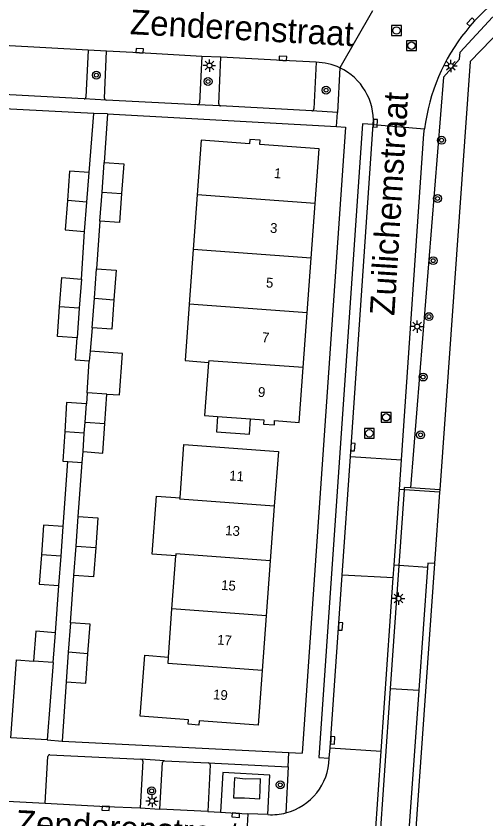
# Model space of a CAD drawing. Extents: x 125000 to 129004, y 397500 to 399008.
# Drawn here: x 127427.6 to 127475.2, y 397961.9 to 398043.3 of the extents above; entities that cross this region are included whole.
import ezdxf

# ---------------------------------------------------------------- set-up
doc = ezdxf.new("R2010")
doc.units = 0
for name, color, linetype in [('gg-afsc-damwand', 7, 'Continuous'), ('gg-afsc-erfafscheiding', 7, 'Continuous'), ('gg-afsc-faunaraster', 7, 'Continuous'), ('gg-afsc-hekwerk', 7, 'Continuous'), ('gg-anno-huisnummerreeks BGT', 7, 'Continuous'), ('gg-anno-openbare ruimte label', 7, 'Continuous'), ('gg-bbg-bijgebouw', 7, 'Continuous'), ('gg-bbg-hoofdgebouw', 7, 'Continuous'), ('gg-bbg-lage trafo', 7, 'Continuous'), ('gg-bbg-luifel en loopbrug', 7, 'Continuous'), ('gg-bbg-tussenscheiding', 7, 'Continuous'), ('gg-knt-bovenkant onderkant talud', 7, 'Continuous'), ('gg-knt-verharding', 7, 'Continuous'), ('gg-knt-verharding nz', 7, 'Continuous'), ('gg-kwrk-keermuur', 7, 'Continuous'), ('gt-grn-weggrens', 7, 'Continuous'), ('gt-symb-boom', 7, 'Continuous'), ('gt-symb-kolk', 7, 'Continuous'), ('gt-symb-lichtmast', 7, 'Continuous'), ('gt-symb-rioolschacht', 7, 'Continuous')]:
    doc.layers.add(name, color=color, linetype=linetype)

# ---------------------------------------------------------------- blocks, each defined once
blk = doc.blocks.new('gt0-BOOM')
at = {"layer": 'gt-symb-boom'}
for radius in [0.4, 0.2]:
    blk.add_circle((0, 0), radius, dxfattribs=at)
blk = doc.blocks.new('gt0-LMAST')
at = {"layer": 'gt-symb-lichtmast'}
for p, q in [((-0.182, 0.173), (-0.447, 0.438)), ((-0.005, 0.246), (-0.005, 0.621)), ((0.172, 0.173), (0.437, 0.438)), ((-0.255, -0.004), (-0.63, -0.004)), ((-0.182, -0.181), (-0.447, -0.446)), ((-0.005, -0.254), (-0.005, -0.629)), ((0.437, -0.446), (0.172, -0.181)), ((0.245, -0.004), (0.62, -0.004))]:
    blk.add_line(p, q, dxfattribs=at)
blk.add_circle((-0.005, -0.004), 0.25, dxfattribs=at)
blk = doc.blocks.new('gt0-KOLK')
at = {"layer": 'gt-symb-kolk'}
blk.add_lwpolyline([(0, 0), (0.375, 0), (0.375, 0.4), (-0.375, 0.4), (-0.375, 0), (0, 0)], dxfattribs=at)
blk = doc.blocks.new('gt0-RS')
at = {"layer": 'gt-symb-rioolschacht'}
blk.add_lwpolyline([(-0.5, -0.5), (0.5, -0.5), (0.5, 0.5), (-0.5, 0.5)], close=True, dxfattribs=at)
blk.add_circle((0, 0), 0.375, dxfattribs=at)

msp = doc.modelspace()

# ---------------------------------------------------------------- linework, layer by layer
at = {"layer": 'gg-afsc-damwand'}
msp.add_lwpolyline([(127472.493, 398038.984), (127472.566, 398039.685), (127475.839, 398043.223), (127477.061, 398043.272)], dxfattribs=at)
at = {"layer": 'gg-afsc-erfafscheiding'}
for p, q in [((127434.975, 398027.477), (127435.445, 398033.476)), ((127436.816, 398033.43), (127436.5, 398028.504)), ((127436.816, 398033.43), (127460.056, 398032.141)), ((127460.056, 398032.141), (127460.954, 398032.091)), ((127436.063, 398022.554), (127435.721, 398017.722)), ((127434.19, 398016.684), (127434.508, 398021.515)), ((127435.283, 398011.742), (127435.078, 398009.358)), ((127432.355, 397991.574), (127432.807, 397998.169)), ((127433.87, 397992.6), (127434.276, 397998.068)), ((127433.07, 397981.831), (127433.43, 397986.627)), ((127431.552, 397980.824), (127431.907, 397985.594))]:
    msp.add_line(p, q, dxfattribs=at)
msp.add_lwpolyline([(127434.991, 398008.35), (127433.592, 398008.465), (127433.758, 398010.717)], dxfattribs=at)
at = {"layer": 'gg-afsc-faunaraster'}
for p, q in [((127466.391, 397987.623), (127466.93, 397995.32)), ((127466.93, 397995.32), (127466.946, 397995.55)), ((127467.539, 397995.508), (127466.946, 397995.55)), ((127470.507, 397995.298), (127467.539, 397995.508)), ((127465.521, 397975.178), (127466.391, 397987.623)), ((127465.521, 397975.178), (127468.369, 397974.977))]:
    msp.add_line(p, q, dxfattribs=at)
msp.add_lwpolyline([(127456.344, 397842.915), (127456.687, 397847.709), (127460.624, 397903.511), (127464.358, 397958.549), (127465.521, 397975.178)], dxfattribs=at)
at = {"layer": 'gg-afsc-hekwerk'}
for p, q in [((127435.445, 398033.476), (127416.683, 398034.439)), ((127470.507, 397995.298), (127470.49, 397995.067)), ((127470.49, 397995.067), (127469.976, 397987.848)), ((127469.976, 397987.848), (127460.392, 397851.584)), ((127432.645, 397975.84), (127432.242, 397969.838)), ((127432.242, 397969.838), (127455.226, 397968.659)), ((127455.226, 397968.659), (127456.548, 397968.591))]:
    msp.add_line(p, q, dxfattribs=at)
msp.add_lwpolyline([(127494.552, 398040.802), (127476.838, 398042.082), (127473.601, 398038.742), (127470.507, 397995.298)], dxfattribs=at)
at = {"layer": 'gg-bbg-bijgebouw'}
for p, q in [((127436.28, 398025.505), (127436.5, 398028.504)), ((127434.741, 398024.491), (127434.975, 398027.477)), ((127436.063, 398022.554), (127436.28, 398025.505)), ((127434.508, 398021.515), (127434.741, 398024.491)), ((127435.502, 398014.733), (127435.721, 398017.722)), ((127434.19, 398016.684), (127433.975, 398013.718)), ((127435.283, 398011.742), (127435.502, 398014.733)), ((127437.487, 398014.588), (127437.268, 398011.597)), ((127433.975, 398013.718), (127433.758, 398010.717)), ((127437.268, 398011.597), (127435.283, 398011.742)), ((127434.774, 398005.156), (127434.693, 398004.034)), ((127436.774, 398005.022), (127434.774, 398005.156)), ((127436.561, 398002.022), (127436.774, 398005.022)), ((127432.492, 398001.194), (127432.291, 397998.204)), ((127434.276, 397998.068), (127434.353, 397999.188)), ((127432.291, 397998.204), (127432.807, 397998.169)), ((127432.807, 397998.169), (127434.276, 397998.068)), ((127433.649, 397989.602), (127433.87, 397992.6)), ((127432.131, 397988.586), (127432.355, 397991.574)), ((127433.43, 397986.627), (127433.649, 397989.602)), ((127435.634, 397989.456), (127435.415, 397986.481)), ((127430.137, 397988.733), (127429.913, 397985.743)), ((127431.907, 397985.594), (127432.131, 397988.586)), ((127435.415, 397986.481), (127433.43, 397986.627)), ((127429.913, 397985.743), (127431.907, 397985.594)), ((127433.07, 397981.831), (127432.857, 397978.831)), ((127431.325, 397977.786), (127431.552, 397980.824)), ((127432.857, 397978.831), (127432.645, 397975.84)), ((127434.638, 397975.699), (127434.85, 397978.685)), ((127431.325, 397977.786), (127430.724, 397969.943)), ((127432.645, 397975.84), (127434.638, 397975.699)), ((127430.724, 397969.943), (127427.052, 397970.152))]:
    msp.add_line(p, q, dxfattribs=at)
for points in [[(127436.5, 398028.504), (127438.475, 398028.359), (127438.255, 398025.36)], [(127434.975, 398027.477), (127432.998, 398027.632), (127432.763, 398024.636)], [(127438.255, 398025.36), (127438.038, 398022.409), (127436.063, 398022.554)], [(127432.763, 398024.636), (127432.531, 398021.67), (127434.508, 398021.515)], [(127435.721, 398017.722), (127437.706, 398017.577), (127437.487, 398014.588)], [(127431.984, 398013.865), (127432.197, 398016.828), (127434.19, 398016.684)], [(127433.758, 398010.717), (127431.768, 398010.861), (127431.984, 398013.865)], [(127434.693, 398004.034), (127432.692, 398004.177), (127432.492, 398001.194)], [(127434.353, 397999.188), (127436.349, 397999.039), (127436.561, 398002.022)], [(127433.87, 397992.6), (127435.855, 397992.454), (127435.634, 397989.456)], [(127432.355, 397991.574), (127430.361, 397991.723), (127430.137, 397988.733)], [(127434.85, 397978.685), (127435.062, 397981.681), (127433.07, 397981.831)], [(127431.552, 397980.824), (127429.561, 397980.973), (127429.336, 397977.932)], [(127427.052, 397970.152), (127427.61, 397978.054), (127429.336, 397977.932)]]:
    msp.add_lwpolyline(points, dxfattribs=at)
at = {"layer": 'gg-bbg-hoofdgebouw'}
for p, q in [((127457.889, 398024.336), (127458.297, 398029.882)), ((127445.918, 398025.216), (127445.512, 398019.669)), ((127457.482, 398018.79), (127457.889, 398024.336)), ((127445.512, 398019.669), (127445.107, 398014.123)), ((127457.074, 398013.243), (127457.482, 398018.79)), ((127456.667, 398007.697), (127457.074, 398013.243)), ((127447.976, 398002.746), (127451.325, 398002.508)), ((127453.74, 397993.642), (127453.33, 397988.094)), ((127443.364, 397983.254), (127443.749, 397988.624)), ((127453.33, 397988.094), (127452.919, 397982.547)), ((127443.012, 397978.346), (127443.364, 397983.254)), ((127452.919, 397982.547), (127452.509, 397976.999))]:
    msp.add_line(p, q, dxfattribs=at)
for points in [[(127458.297, 398029.882), (127452.282, 398030.324), (127452.314, 398030.762), (127451.246, 398030.84), (127451.214, 398030.396), (127446.322, 398030.75), (127445.918, 398025.216)], [(127445.107, 398014.123), (127444.689, 398008.408), (127447.081, 398008.235)], [(127447.081, 398008.235), (127446.677, 398002.838), (127447.976, 398002.746)], [(127451.325, 398002.508), (127452.66, 398002.413), (127452.631, 398001.973), (127453.743, 398001.899), (127453.772, 398002.339), (127456.259, 398002.151), (127456.667, 398007.697)], [(127444.188, 397994.502), (127444.583, 397999.891), (127454.151, 397999.189), (127453.74, 397993.642)], [(127443.749, 397988.624), (127441.362, 397988.801), (127441.796, 397994.679), (127444.188, 397994.502)], [(127452.509, 397976.999), (127452.098, 397971.452), (127446.136, 397971.895), (127446.095, 397971.454), (127445.01, 397971.554), (127445.05, 397971.993), (127440.157, 397972.35), (127440.622, 397978.526), (127443.012, 397978.346)]]:
    msp.add_lwpolyline(points, dxfattribs=at)
at = {"layer": 'gg-bbg-lage trafo'}
msp.add_lwpolyline([(127449.6, 397964.062), (127450.702, 397964.084), (127452.261, 397963.958), (127452.349, 397965.987), (127450.784, 397965.974), (127449.687, 397966.088), (127449.6, 397964.062)], dxfattribs=at)
at = {"layer": 'gg-bbg-luifel en loopbrug'}
for p in [(127435.078, 398009.358), (127434.774, 398005.156)]:
    msp.add_line(p, (127434.991, 398008.35), dxfattribs=at)
for points in [[(127436.774, 398005.022), (127438.059, 398004.931), (127438.357, 398009.125), (127435.078, 398009.358)], [(127447.976, 398002.746), (127447.866, 398001.192), (127451.214, 398000.947), (127451.325, 398002.508)]]:
    msp.add_lwpolyline(points, dxfattribs=at)
at = {"layer": 'gg-bbg-tussenscheiding'}
for p, q in [((127436.28, 398025.505), (127438.255, 398025.36)), ((127457.889, 398024.336), (127445.918, 398025.216)), ((127434.741, 398024.491), (127432.763, 398024.636)), ((127457.482, 398018.79), (127445.512, 398019.669)), ((127435.502, 398014.733), (127437.487, 398014.588)), ((127433.975, 398013.718), (127431.984, 398013.865)), ((127457.074, 398013.243), (127445.107, 398014.123)), ((127434.562, 398002.169), (127434.693, 398004.034)), ((127434.483, 398001.048), (127434.562, 398002.169)), ((127434.562, 398002.169), (127436.561, 398002.022)), ((127434.483, 398001.048), (127432.492, 398001.194)), ((127434.353, 397999.188), (127434.483, 398001.048)), ((127433.649, 397989.602), (127435.634, 397989.456)), ((127432.131, 397988.586), (127430.137, 397988.733)), ((127452.919, 397982.547), (127443.364, 397983.254)), ((127434.85, 397978.685), (127432.857, 397978.831)), ((127431.325, 397977.786), (127429.336, 397977.932))]:
    msp.add_line(p, q, dxfattribs=at)
for points in [[(127456.667, 398007.697), (127447.093, 398008.401), (127447.081, 398008.235)], [(127453.74, 397993.642), (127444.177, 397994.349), (127444.188, 397994.502)], [(127453.33, 397988.094), (127443.762, 397988.802), (127443.749, 397988.624)], [(127452.509, 397976.999), (127442.965, 397977.706), (127443.012, 397978.346)]]:
    msp.add_lwpolyline(points, dxfattribs=at)
at = {"layer": 'gg-knt-bovenkant onderkant talud'}
msp.add_lwpolyline([(127472.493, 398038.984), (127470.878, 398037.139), (127467.539, 397995.508)], dxfattribs=at)
at = {"layer": 'gg-knt-verharding'}
for p, q in [((127434.864, 398039.891), (127434.648, 398035.141)), ((127436.736, 398039.796), (127434.864, 398039.891)), ((127436.534, 398035.036), (127436.736, 398039.796)), ((127446.399, 398039.248), (127446.164, 398034.544)), ((127448.321, 398039.185), (127446.399, 398039.248)), ((127448.115, 398034.441), (127448.321, 398039.185)), ((127457.97, 398038.665), (127457.753, 398033.931)), ((127460.39, 398038.093), (127460.136, 398033.564)), ((127434.479, 398034.947), (127422.695, 398035.579)), ((127436.7, 398034.831), (127434.479, 398034.947)), ((127445.962, 398034.347), (127436.7, 398034.831)), ((127448.299, 398034.233), (127445.962, 398034.347)), ((127457.54, 398033.735), (127448.299, 398034.233)), ((127436.816, 398033.43), (127435.445, 398033.476)), ((127460.136, 398033.564), (127457.54, 398033.735)), ((127460.954, 398032.091), (127456.548, 397968.591)), ((127461.443, 397998.705), (127463.767, 398032.338)), ((127463.767, 398032.338), (127463.77, 398032.383)), ((127460.612, 397986.647), (127461.443, 397998.705)), ((127461.443, 397998.705), (127466.634, 397998.359)), ((127466.42, 397995.356), (127466.634, 397998.359)), ((127465.873, 397987.66), (127466.42, 397995.356)), ((127466.93, 397995.32), (127466.42, 397995.356)), ((127470.49, 397995.067), (127466.93, 397995.32)), ((127465.781, 397986.369), (127465.873, 397987.66)), ((127466.391, 397987.623), (127465.873, 397987.66)), ((127469.249, 397987.42), (127466.391, 397987.623)), ((127459.399, 397969.143), (127460.612, 397986.647)), ((127465.781, 397986.369), (127460.612, 397986.647)), ((127464.571, 397968.819), (127465.781, 397986.369)), ((127430.724, 397969.943), (127432.242, 397969.838)), ((127459.312, 397968.086), (127459.399, 397969.143)), ((127459.399, 397969.143), (127464.571, 397968.819)), ((127430.516, 397963.521), (127430.788, 397968.259)), ((127430.998, 397968.447), (127440.226, 397967.981)), ((127463.164, 397948.697), (127464.571, 397968.819)), ((127440.422, 397967.78), (127440.155, 397963.056)), ((127442.6, 397967.834), (127440.226, 397967.981)), ((127442.129, 397962.91), (127442.407, 397967.65)), ((127442.6, 397967.834), (127447.051, 397967.616)), ((127447.243, 397967.412), (127446.985, 397962.683)), ((127447.051, 397967.616), (127455.152, 397967.223)), ((127455.152, 397967.223), (127454.912, 397962.556)), ((127426.664, 397963.747), (127430.516, 397963.521)), ((127440.155, 397963.056), (127442.129, 397962.91)), ((127446.985, 397962.683), (127442.129, 397962.91)), ((127446.985, 397962.683), (127448.298, 397962.608)), ((127451.07, 397962.455), (127450.755, 397956.848)), ((127453.076, 397962.375), (127451.07, 397962.455)), ((127453.076, 397962.375), (127453.11, 397962.374))]:
    msp.add_line(p, q, dxfattribs=at)
for points in [[(127463.767, 398032.338), (127462.676, 398032.413), (127458.242, 397968.179), (127459.312, 397968.086)], [(127466.634, 397998.359), (127468.902, 398031.418), (127468.958, 398031.913)], [(127453.076, 397962.375), (127453.285, 397966.376), (127448.53, 397966.643), (127448.298, 397962.608)], [(127430.516, 397963.521), (127436.659, 397963.201), (127440.155, 397963.056)], [(127448.298, 397962.608), (127449.847, 397962.519), (127451.07, 397962.455)]]:
    msp.add_lwpolyline(points, dxfattribs=at)
for centre, radius, start, end in [((127488.625, 398029.431), 19.823, 109.97277, 172.80807), ((127457.843, 398032.721), 5.945, 64.6296, 88.77326), ((127457.849, 398032.733), 5.932, 356.61431, 64.632), ((127434.467, 398035.128), 0.181, 273.75613, 4.12341), ((127436.732, 398035.027), 0.199, 177.37505, 260.62301), ((127445.934, 398034.577), 0.232, 276.84892, 351.71517), ((127448.317, 398034.434), 0.202, 178.05639, 264.93655), ((127457.522, 398033.969), 0.234, 274.46664, 350.77313), ((127430.983, 397968.252), 0.195, 85.66529, 178.00695), ((127440.209, 397967.768), 0.213, 3.13087, 85.42599), ((127442.618, 397967.622), 0.213, 94.80601, 172.4589), ((127447.036, 397967.409), 0.207, 0.71661, 85.81198), ((127453.427, 397968.253), 5.887, 284.60717, 358.3771), ((127453.436, 397968.156), 5.791, 266.77069, 284.76382)]:
    msp.add_arc(centre, radius, start, end, dxfattribs=at)
at = {"layer": 'gg-knt-verharding nz'}
for points in [[(127434.864, 398039.891), (127426.286, 398040.349), (127422.707, 398040.551)], [(127446.399, 398039.248), (127440.072, 398039.633), (127436.736, 398039.796)], [(127457.97, 398038.665), (127454.596, 398038.86), (127448.321, 398039.185)]]:
    msp.add_lwpolyline(points, dxfattribs=at)
at = {"layer": 'gg-kwrk-keermuur'}
msp.add_line((127469.249, 397987.42), (127468.369, 397974.977), dxfattribs=at)
for points in [[(127469.976, 397987.848), (127469.282, 397987.885), (127469.249, 397987.42)], [(127468.369, 397974.977), (127466.894, 397954.122), (127463.388, 397903.372), (127459.731, 397851.619), (127460.392, 397851.584)]]:
    msp.add_lwpolyline(points, dxfattribs=at)
at = {"layer": 'gt-grn-weggrens'}
for p, q in [((127463.693, 398043.877), (127460.39, 398038.093)), ((127460.056, 398032.141), (127460.136, 398033.564)), ((127463.767, 398032.338), (127468.958, 398031.913)), ((127455.152, 397967.223), (127455.226, 397968.659))]:
    msp.add_line(p, q, dxfattribs=at)

# ---------------------------------------------------------------- block references
at = {"layer": 'gt-symb-boom'}
for p in [(127435.698, 398037.357), (127447.025, 398036.713), (127458.987, 398035.835), (127470.692, 398030.76), (127470.281, 398024.851), (127469.838, 398018.546), (127469.415, 398012.871), (127468.821, 398006.746), (127468.558, 398000.879), (127454.337, 397965.391), (127441.305, 397964.775)]:
    msp.add_blockref('gt0-BOOM', p, dxfattribs=at)
at = {"layer": 'gt-symb-kolk'}
for p, rotation in [((127473.814, 398042.606), 46.52935066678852), ((127440.072, 398039.633), -3.4157465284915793), ((127454.596, 398038.86), -3.415746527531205), ((127463.775, 398032.49), -92.32479952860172), ((127461.508, 397999.652), -93.9493504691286), ((127460.253, 397981.467), -93.9654518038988), ((127459.453, 397969.924), -93.9654518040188), ((127436.659, 397963.201), 177.02072152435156), ((127449.847, 397962.519), 176.72168516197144)]:
    msp.add_blockref('gt0-KOLK', p, dxfattribs=dict(at, rotation=rotation))
at = {"layer": 'gt-symb-lichtmast'}
for p in [(127447.168, 398038.337), (127471.641, 398038.293), (127468.218, 398011.869), (127466.331, 397984.287), (127441.354, 397963.753)]:
    msp.add_blockref('gt0-LMAST', p, dxfattribs=at)
at = {"layer": 'gt-symb-rioolschacht'}
for p in [(127466.126, 398041.884), (127467.647, 398040.349), (127465.074, 398002.664), (127463.37, 398001.039)]:
    msp.add_blockref('gt0-RS', p, dxfattribs=at)

# ---------------------------------------------------------------- texts
at = {"layer": 'gg-anno-huisnummerreeks BGT'}
for s, p in [('1', (127453.68, 398026.931)), ('3', (127453.272, 398021.385)), ('5', (127452.865, 398015.839)), ('7', (127452.457, 398010.292)), ('9', (127452.05, 398004.746)), ('11', (127449.144, 397996.269)), ('13', (127448.734, 397990.721)), ('15', (127448.323, 397985.174)), ('17', (127447.913, 397979.626)), ('19', (127447.502, 397974.079))]:
    msp.add_text(s, height=1, rotation=355.8, dxfattribs=at).set_placement(p)
at = {"layer": 'gg-anno-openbare ruimte label'}
for s, rotation, p in [('Zenderenstraat', 356.9, (127439.072, 398041.521)), ('Zuilichemstraat', 86.4, (127465.9, 398012.925)), ('Zenderenstraat', 356.9, (127427.491, 397960.352))]:
    msp.add_text(s, height=2.5, rotation=rotation, dxfattribs=at).set_placement(p)

doc.saveas('drawing.dxf')
